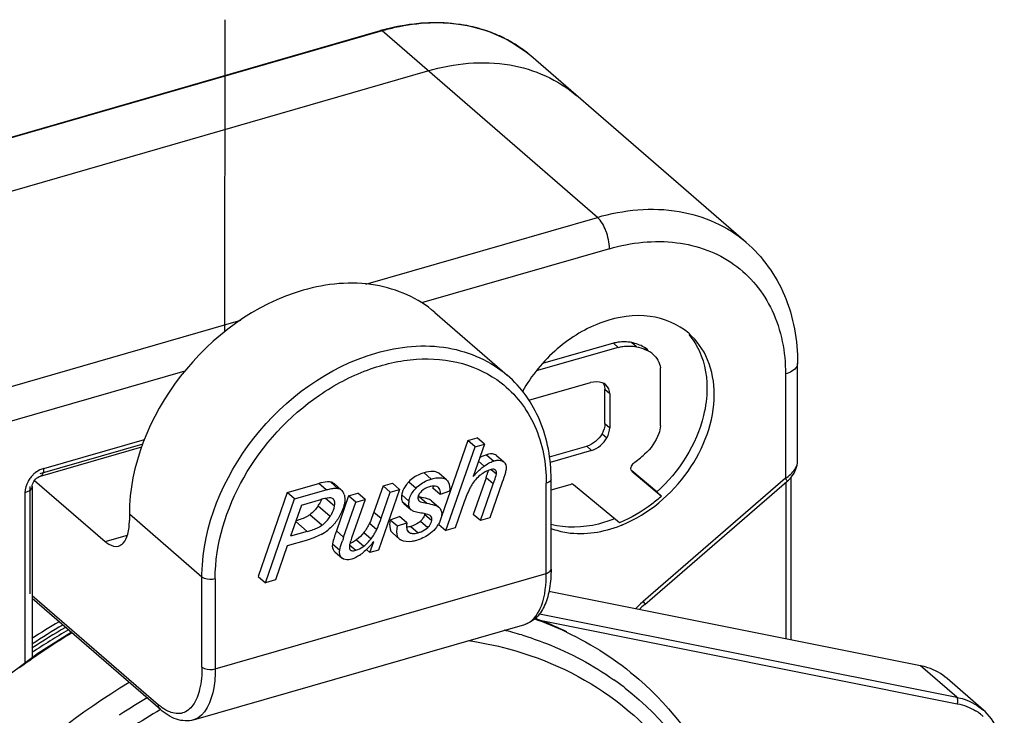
# Model space of a CAD drawing. Header units: millimetres. Extents: x 0 to 420, y 0 to 297.
# Tile 340 of 514: x 369.18 to 371.21, y 137.38 to 138.82. Entities that reach past the tile are written whole.
import ezdxf

# ---------------------------------------------------------------- set-up
doc = ezdxf.new("R2010")
doc.units = ezdxf.units.MM
doc.header["$LTSCALE"] = 23.1
doc.layers.get('0').update_dxf_attribs({"linetype": 'CONTINUOUS'})
doc.layers.add('COURBES', color=7, linetype='CONTINUOUS')

msp = doc.modelspace()

# ---------------------------------------------------------------- linework, layer by layer
at = {"color": 7, "linetype": 'Continuous'}
for p, q in [((368.2793, 138.3217), (369.9247, 138.7967)), ((369.9275, 138.7958), (368.282, 138.3208)), ((370.3725, 138.4104), (369.9275, 138.7958)), ((370.2214, 138.7548), (370.2208, 138.7554)), ((370.2214, 138.7548), (370.2208, 138.7554)), ((370.2216, 138.755), (370.2209, 138.7556)), ((370.2351, 138.7441), (370.2235, 138.7536)), ((370.6802, 138.3587), (370.2352, 138.7441)), ((368.377, 138.2385), (370.0225, 138.7135)), ((369.894, 138.2723), (370.3725, 138.4104)), ((370.3975, 138.3455), (370.0093, 138.2334)), ((370.0364, 138.2138), (370.1864, 138.0839)), ((368.727, 137.9354), (369.6355, 138.1977)), ((370.4156, 138.1413), (370.2461, 138.0927)), ((370.4056, 138.15), (370.2594, 138.1081)), ((370.4156, 138.1413), (370.4056, 138.15)), ((370.4534, 138.1427), (370.4434, 138.1513)), ((370.4764, 138.1354), (370.4689, 138.142)), ((370.5033, 137.9789), (370.5032, 138.0991)), ((370.7862, 137.905), (370.7862, 138.1084)), ((369.5202, 138.0922), (368.752, 137.8705)), ((370.7612, 138.0867), (370.7612, 137.8707)), ((370.231, 138.032), (370.3586, 138.0685)), ((370.3981, 138.0453), (370.3881, 138.054)), ((370.3881, 137.9841), (370.3881, 138.054)), ((370.3981, 138.0453), (370.3981, 137.9754)), ((370.3881, 137.9841), (370.3981, 137.9754)), ((370.3821, 137.963), (370.3921, 137.9543)), ((369.4332, 137.9415), (369.2203, 137.8801)), ((369.2283, 137.8911), (369.4368, 137.9512)), ((370.1048, 137.9487), (370.0503, 137.7914)), ((370.1048, 137.9487), (370.124, 137.9542)), ((370.1198, 137.9357), (370.1048, 137.9487)), ((370.139, 137.9412), (370.116, 137.8747)), ((370.1198, 137.9357), (370.139, 137.9412)), ((370.139, 137.9412), (370.124, 137.9542)), ((370.2737, 137.9148), (370.3507, 137.937)), ((370.3607, 137.9284), (370.3507, 137.937)), ((369.2217, 137.8752), (369.431, 137.9356)), ((370.0597, 137.7625), (370.1198, 137.9357)), ((370.1435, 137.9194), (370.1585, 137.9064)), ((370.1639, 137.9179), (370.1789, 137.9049)), ((370.3607, 137.9284), (370.2747, 137.9035)), ((370.1269, 137.9063), (370.1386, 137.8961)), ((370.1386, 137.8961), (370.1454, 137.9007)), ((370.783, 137.8895), (370.785, 137.8956)), ((370.7852, 137.8984), (370.7861, 137.9026)), ((370.7861, 137.9026), (370.7862, 137.905)), ((370.0143, 137.8821), (370.0293, 137.8691)), ((370.0458, 137.8803), (370.0449, 137.8811)), ((370.0608, 137.8673), (370.0449, 137.8811)), ((370.1475, 137.8872), (370.1458, 137.8818)), ((370.1531, 137.889), (370.1639, 137.8796)), ((370.4415, 137.8932), (370.4413, 137.8913)), ((370.4437, 137.8857), (370.5053, 137.8339)), ((370.4953, 137.8425), (370.4438, 137.8858)), ((369.2095, 137.8664), (369.3554, 137.7401)), ((369.2189, 137.8741), (369.2217, 137.8752)), ((369.7317, 137.841), (369.7968, 137.8598)), ((369.8118, 137.8468), (369.7968, 137.8598)), ((369.8214, 137.8629), (369.8191, 137.8633)), ((369.8214, 137.8629), (369.8364, 137.8499)), ((369.8433, 137.8466), (369.8283, 137.8596)), ((369.9296, 137.8551), (369.9108, 137.8009)), ((369.9296, 137.8551), (369.9489, 137.8607)), ((369.9446, 137.8421), (369.9296, 137.8551)), ((369.9639, 137.8477), (369.9489, 137.8607)), ((369.9828, 137.8635), (369.9978, 137.8505)), ((370.0599, 137.8681), (370.0608, 137.8673)), ((370.1425, 137.872), (370.1161, 137.796)), ((370.1311, 137.7831), (370.1575, 137.859)), ((370.1575, 137.859), (370.1425, 137.872)), ((370.176, 137.8627), (370.1503, 137.7886)), ((370.2668, 137.6741), (370.2668, 137.8603)), ((370.2768, 137.6828), (370.2768, 137.869)), ((370.2768, 137.8468), (370.3161, 137.8582)), ((370.4186, 137.7787), (370.3232, 137.8571)), ((370.7612, 137.8707), (370.4673, 137.6162)), ((370.4704, 137.6097), (370.7643, 137.8643)), ((370.7622, 137.8624), (370.7622, 137.5386)), ((370.7643, 137.8643), (370.7672, 137.8669)), ((370.7722, 137.8723), (370.7722, 137.5366)), ((369.1942, 137.8425), (369.1894, 137.8408)), ((369.1894, 137.8408), (369.1894, 137.4884)), ((369.2004, 137.6318), (369.2004, 137.8538)), ((369.2044, 137.8538), (369.2044, 137.4996)), ((369.7317, 137.841), (369.6716, 137.6677)), ((369.7467, 137.828), (369.7317, 137.841)), ((369.7467, 137.828), (369.8118, 137.8468)), ((369.8341, 137.8503), (369.8364, 137.8499)), ((369.8583, 137.8345), (369.8775, 137.8401)), ((369.8925, 137.8271), (369.8775, 137.8401)), ((369.9639, 137.8477), (369.9203, 137.7222)), ((369.9258, 137.7879), (369.9446, 137.8421)), ((369.9446, 137.8421), (369.9639, 137.8477)), ((369.9681, 137.8363), (369.9831, 137.8233)), ((370.0478, 137.8375), (370.0328, 137.8505)), ((370.0331, 137.8546), (370.033, 137.8525)), ((370.044, 137.8519), (370.0434, 137.8523)), ((370.0669, 137.8443), (370.0478, 137.8375)), ((370.5053, 137.8339), (370.4953, 137.8425)), ((369.6866, 137.6547), (369.7467, 137.828)), ((369.761, 137.8152), (369.7386, 137.7507)), ((369.761, 137.8152), (369.801, 137.8267)), ((369.8293, 137.813), (369.8106, 137.8292)), ((369.8583, 137.8345), (369.8332, 137.7621)), ((369.8482, 137.7491), (369.8733, 137.8216)), ((369.8733, 137.8216), (369.8583, 137.8345)), ((369.8925, 137.8271), (369.8647, 137.7469)), ((369.8733, 137.8216), (369.8925, 137.8271)), ((369.9693, 137.823), (369.9843, 137.81)), ((369.9727, 137.8186), (369.9877, 137.8056)), ((370.0035, 137.8244), (370.0047, 137.8233)), ((370.0041, 137.8238), (370.0047, 137.8233)), ((370.0048, 137.8321), (370.0198, 137.8192)), ((370.0299, 137.8243), (370.0449, 137.8113)), ((370.0976, 137.8219), (370.079, 137.768)), ((369.5554, 137.6665), (369.4054, 137.7964)), ((369.4054, 137.7964), (369.4054, 137.7834)), ((369.8031, 137.7736), (369.7781, 137.7952)), ((369.8204, 137.7917), (369.7954, 137.8134)), ((369.9108, 137.8009), (369.9258, 137.7879)), ((370.0156, 137.7965), (370.0306, 137.7835)), ((370.1311, 137.7831), (370.1161, 137.796)), ((369.773, 137.7606), (369.7492, 137.7812)), ((369.9018, 137.7778), (369.9168, 137.7648)), ((369.9445, 137.7851), (369.9639, 137.7919)), ((369.9445, 137.7851), (369.9595, 137.7721)), ((369.9595, 137.7721), (369.9789, 137.7789)), ((369.9789, 137.7789), (369.9639, 137.7919)), ((370.0071, 137.782), (370.0221, 137.769)), ((370.0272, 137.7933), (370.0284, 137.7923)), ((370.0284, 137.7923), (370.0278, 137.7929)), ((370.0447, 137.7754), (370.0597, 137.7625)), ((370.1503, 137.7886), (370.1311, 137.7831)), ((369.3554, 137.7401), (369.4013, 137.7533)), ((369.773, 137.7606), (369.7386, 137.7507)), ((369.8332, 137.7621), (369.8482, 137.7491)), ((369.8898, 137.7585), (369.9048, 137.7455)), ((369.9489, 137.7577), (369.9639, 137.7447)), ((369.9794, 137.7636), (369.9828, 137.7607)), ((369.987, 137.7711), (370.002, 137.7581)), ((370.079, 137.768), (370.0597, 137.7625)), ((369.7708, 137.7423), (369.7318, 137.7311)), ((369.8252, 137.7354), (369.8402, 137.7224)), ((369.8663, 137.7381), (369.8608, 137.7357)), ((369.8747, 137.7434), (369.8897, 137.7304)), ((369.9026, 137.7171), (369.9104, 137.7398)), ((369.7318, 137.7311), (369.7075, 137.6608)), ((369.83, 137.7184), (369.845, 137.7054)), ((369.861, 137.7324), (369.8732, 137.7218)), ((369.9026, 137.7171), (369.8958, 137.7229)), ((369.9203, 137.7222), (369.9026, 137.7171)), ((369.5554, 137.6665), (369.5554, 137.6726)), ((369.5827, 137.4766), (370.2668, 137.6741)), ((369.5554, 137.4803), (369.5554, 137.6665)), ((369.5827, 137.6628), (369.5827, 137.4766)), ((369.6716, 137.6677), (369.6866, 137.6547)), ((369.7075, 137.6608), (369.6866, 137.6547)), ((371.0402, 137.483), (370.2723, 137.6365)), ((369.2044, 137.6283), (369.4654, 137.4023)), ((369.4696, 137.3922), (369.2044, 137.6219)), ((370.2528, 137.5903), (371.1152, 137.4178)), ((370.2536, 137.5771), (371.1164, 137.4046)), ((369.2853, 137.5518), (369.2161, 137.5083)), ((369.5381, 137.3711), (370.2223, 137.5686)), ((371.1152, 137.4178), (371.0402, 137.483)), ((371.1703, 137.3912), (371.0953, 137.4564))]:
    msp.add_line(p, q, dxfattribs=at)
for points in [[(370.2235, 138.7536), (370.1869, 138.7774), (370.1464, 138.7954), (370.1028, 138.8073), (370.0566, 138.8129), (370.0086, 138.8122), (369.9596, 138.8053), (369.9247, 138.7967)], [(370.785, 137.8957), (370.7855, 137.8979), (370.7861, 137.9026), (370.7862, 137.905)], [(370.7672, 137.8669), (370.7738, 137.874), (370.7791, 137.8816), (370.783, 137.8895)], [(369.2161, 137.5083), (369.1253, 137.4405), (369.0389, 137.365), (368.958, 137.2827), (368.8832, 137.1942), (368.8157, 137.1005), (368.756, 137.0027), (368.7046, 136.9018), (368.6623, 136.799), (368.6294, 136.6952), (368.6062, 136.5917), (368.5928, 136.4896), (368.5891, 136.4043)], [(371.2135, 137.2879), (371.2133, 137.2963), (371.2108, 137.3176), (371.2055, 137.3378), (371.1975, 137.3566), (371.1868, 137.3735), (371.1736, 137.3883), (371.1702, 137.3913)]]:
    msp.add_lwpolyline(points, dxfattribs=at)
for centre, radius, start, end in [((370.0511, 138.3679), 0.4454, 102.4707, 106.1154), ((370.0505, 138.3699), 0.4434, 102.4476, 106.1154), ((370.0505, 138.5205), 0.2908, 70.0688, 71.5948), ((370.05, 138.5193), 0.2921, 70.2577, 71.5414), ((370.0521, 138.5249), 0.2862, 66.2091, 70.2664), ((370.0526, 138.5263), 0.2847, 66.4239, 70.0757), ((370.0553, 138.5326), 0.2779, 63.9043, 66.4182), ((370.0547, 138.5311), 0.2794, 63.8987, 66.201), ((370.057, 138.5361), 0.274, 62.4979, 63.9011), ((370.0563, 138.5342), 0.2759, 62.5756, 63.8964), ((370.0575, 138.5366), 0.2733, 60.9765, 62.5759), ((370.0579, 138.5377), 0.2721, 60.8307, 62.4977), ((370.0591, 138.5395), 0.27, 58.5838, 60.9778), ((370.0588, 138.5393), 0.2703, 58.6259, 60.831), ((370.0598, 138.5411), 0.2683, 55.8362, 58.626), ((370.0611, 138.5428), 0.2661, 55.8459, 58.5839), ((370.0609, 138.5426), 0.2664, 53.0776, 55.8354), ((370.0627, 138.5451), 0.2633, 54.5755, 55.843), ((370.0631, 138.5457), 0.2626, 53.0578, 54.5747), ((370.0596, 138.5413), 0.2683, 49.1104, 52.935), ((370.0618, 138.5438), 0.2649, 49.1139, 52.8941), ((370.0626, 138.5451), 0.2633, 49.1056, 52.8689), ((370.4467, 138.1011), 0.0465, 49.1956, 61.4972), ((370.4348, 138.052), 0.0925, 63.3505, 67.0892), ((370.4355, 138.0534), 0.0909, 61.4993, 63.3446), ((370.4567, 138.0924), 0.0465, 49.1956, 61.4972), ((370.1918, 138.2376), 0.4219, 307.2014, 311.2662), ((370.1718, 137.8603), 0.0481, 106.1308, 110.1303), ((370.7562, 137.9071), 0.0302, 338.5038, 343.4042), ((370.7776, 137.8976), 0.0076, 345.664, 6.5906), ((369.2482, 137.8349), 0.06, 133.8292, 142.1788), ((369.2468, 137.8365), 0.0579, 125.2836, 133.8769), ((369.6421, 138.0468), 0.53, 340.9871, 341.6574), ((369.7892, 137.9979), 0.375, 341.6798, 341.97), ((370.05, 137.8551), 0.0163, 52.7621, 60.5745), ((369.4625, 138.1084), 0.7199, 340.8343, 341.0122), ((369.825, 137.8293), 0.0254, 17.8758, 24.8044), ((370.0095, 137.8293), 0.0419, 164.1344, 170.4531), ((370.0394, 137.8044), 0.0507, 102.684, 106.1745), ((370.0005, 137.8546), 0.0326, 352.8272, 356.4242), ((369.7333, 137.8544), 0.0744, 326.5256, 329.8492), ((370.0189, 137.8172), 0.0363, 170.4016, 174.601), ((370.0401, 138.0293), 0.2003, 259.0099, 259.8483), ((369.9756, 137.8139), 0.0449, 314.6284, 318.7818), ((369.9795, 137.8138), 0.0751, 326.6807, 329.5377), ((370.3221, 138.0217), 0.2673, 291.5966, 292.5623), ((369.7609, 137.8344), 0.0895, 297.1487, 307.8294), ((370.2945, 137.6011), 0.4886, 160.7627, 161.7004), ((370.3095, 137.5881), 0.4886, 160.7627, 161.7003), ((370.0623, 137.6781), 0.2093, 160.8013, 162.4091), ((369.8422, 137.793), 0.0786, 307.1989, 314.7885), ((369.8362, 137.799), 0.087, 314.7801, 322.0329), ((369.7391, 137.8792), 0.2209, 318.8547, 320.8585), ((369.8307, 137.7863), 0.0902, 304.3935, 308.0126), ((369.8486, 137.7847), 0.0681, 305.5269, 307.1313), ((370.6145, 137.4464), 0.2247, 131.4881, 136.5922), ((370.6111, 137.4502), 0.2196, 130.8937, 131.4735), ((370.6031, 137.4565), 0.2027, 130.9094, 135.1988), ((369.9346, 136.4279), 1.33, 120.4799, 123.3135), ((370.2117, 137.6053), 0.0382, 286.172, 296.6049), ((370.0112, 136.9225), 0.6967, 64.7443, 70.6494), ((369.8433, 136.4862), 1.1655, 69.3889, 69.8896), ((370.0107, 136.9308), 0.6904, 64.352, 69.403), ((369.9184, 136.4414), 1.2856, 119.7872, 123.7568), ((370.0118, 136.3516), 1.4016, 121.1507, 125.1906), ((369.9324, 136.4293), 1.3178, 120.2826, 123.5477), ((369.9289, 136.4321), 1.3065, 120.1037, 123.6941), ((370.0082, 136.861), 0.7165, 73.1207, 76.1553), ((370.0287, 136.3273), 1.4313, 125.1838, 126.4332), ((370.046, 136.9452), 0.6238, 52.0332, 54.6749), ((370.1292, 136.2533), 1.3511, 120.576, 123.295), ((370.1236, 136.2588), 1.3086, 119.9867, 123.0945), ((371.0973, 137.297), 0.109, 52.1969, 58.5997), ((370.137, 136.2413), 1.3655, 123.2904, 123.455), ((371.0982, 137.2982), 0.1074, 48.037, 52.1858)]:
    msp.add_arc(centre, radius, start, end, dxfattribs=at)
for points, knots in [([(369.9247, 138.7967), (369.9764, 138.8117), (370.0816, 138.8235), (370.1823, 138.7847), (370.2213, 138.7553)], [0, 0, 0, 0, 0.524063, 1, 1, 1, 1]), ([(370.1425, 138.7964), (370.1282, 138.8012), (370.067, 138.8166), (370.0018, 138.8131), (369.955, 138.8028)], [0, 0, 0, 0, 0.2387, 1, 1, 1, 1]), ([(369.9275, 138.7958), (369.9271, 138.7962), (369.9262, 138.7968), (369.9251, 138.7969), (369.9247, 138.7967)], [0, 0, 0, 0, 0.560544, 1, 1, 1, 1]), ([(370.0225, 138.7135), (370.0767, 138.7292), (370.1875, 138.7408), (370.2916, 138.6952), (370.33, 138.6619)], [0, 0, 0, 0, 0.526455, 1, 1, 1, 1]), ([(370.3725, 138.4104), (370.4268, 138.4261), (370.5376, 138.4377), (370.6417, 138.392), (370.6802, 138.3587)], [0, 0, 0, 0, 0.526466, 1, 1, 1, 1]), ([(370.3975, 138.3455), (370.3975, 138.358), (370.3923, 138.3813), (370.3808, 138.4032), (370.3725, 138.4104)], [0, 0, 0, 0, 0.532293, 1, 1, 1, 1]), ([(370.3975, 138.3455), (370.4422, 138.3584), (370.5331, 138.3689), (370.6607, 138.3233), (370.7452, 138.2192), (370.7612, 138.1314), (370.7612, 138.0867)], [0, 0, 0, 0, 0.266867, 0.507861, 0.743947, 1, 1, 1, 1]), ([(370.6802, 138.3587), (370.7143, 138.3291), (370.7701, 138.2502), (370.7862, 138.156), (370.7862, 138.1084)], [0, 0, 0, 0, 0.486471, 1, 1, 1, 1]), ([(370.0364, 138.2139), (370.0025, 138.2432), (369.9105, 138.2836), (369.8127, 138.2734), (369.7648, 138.2595)], [0, 0, 0, 0, 0.47353, 1, 1, 1, 1]), ([(369.7648, 138.2595), (369.6653, 138.2308), (369.489, 138.1016), (369.4054, 137.8975), (369.4054, 137.7964)], [0, 0, 0, 0, 0.505913, 1, 1, 1, 1]), ([(370.5612, 138.1707), (370.5392, 138.1897), (370.4783, 138.2147), (370.3778, 138.199), (370.2844, 138.1423), (370.2362, 138.0834), (370.2176, 138.0503)], [0, 0, 0, 0, 0.213247, 0.452951, 0.721291, 1, 1, 1, 1]), ([(370.614, 138.0442), (370.614, 138.0686), (370.6061, 138.1161), (370.5781, 138.156), (370.5612, 138.1707)], [0, 0, 0, 0, 0.520049, 1, 1, 1, 1]), ([(370.5614, 138.1682), (370.5675, 138.161), (370.5902, 138.1283), (370.599, 138.0873), (370.599, 138.0572)], [0, 0, 0, 0, 0.239239, 1, 1, 1, 1]), ([(369.9148, 138.1296), (369.9627, 138.1435), (370.0606, 138.1537), (370.1525, 138.1133), (370.1864, 138.0839)], [0, 0, 0, 0, 0.526466, 1, 1, 1, 1]), ([(370.4434, 138.1513), (370.4343, 138.1533), (370.4212, 138.1534), (370.4088, 138.1508), (370.4056, 138.15)], [0, 0, 0, 0, 0.737161, 1, 1, 1, 1]), ([(370.4156, 138.1413), (370.4188, 138.1422), (370.4312, 138.1447), (370.4443, 138.1446), (370.4534, 138.1427)], [0, 0, 0, 0, 0.262839, 1, 1, 1, 1]), ([(369.5554, 137.6726), (369.5571, 137.7729), (369.6415, 137.9739), (369.8164, 138.1012), (369.9148, 138.1296)], [0, 0, 0, 0, 0.494837, 1, 1, 1, 1]), ([(369.5827, 137.6628), (369.5827, 137.7352), (369.6298, 137.8853), (369.7604, 138.0274), (369.8932, 138.0981), (369.9954, 138.1218), (370.093, 138.114), (370.1499, 138.0863), (370.1735, 138.0682)], [0, 0, 0, 0, 0.255899, 0.529071, 0.660515, 0.78273, 0.894924, 1, 1, 1, 1]), ([(370.7862, 138.1084), (370.7862, 138.1062), (370.7827, 138.0946), (370.7701, 138.0893), (370.7612, 138.0867)], [0, 0, 0, 0, 0.193901, 1, 1, 1, 1]), ([(370.2768, 137.869), (370.2768, 137.9101), (370.2632, 137.9909), (370.2155, 138.0588), (370.1864, 138.0839)], [0, 0, 0, 0, 0.516852, 1, 1, 1, 1]), ([(370.1735, 138.0682), (370.2032, 138.0453), (370.2529, 137.9804), (370.2668, 137.9009), (370.2668, 137.8603)], [0, 0, 0, 0, 0.479761, 1, 1, 1, 1]), ([(370.4247, 137.7748), (370.4785, 137.7972), (370.5708, 137.8743), (370.614, 137.9883), (370.614, 138.0442)], [0, 0, 0, 0, 0.510233, 1, 1, 1, 1]), ([(370.599, 138.0572), (370.599, 138.0382), (370.5884, 137.9575), (370.5412, 137.8838), (370.4953, 137.8425)], [0, 0, 0, 0, 0.236069, 1, 1, 1, 1]), ([(370.5033, 137.9789), (370.5025, 137.9736), (370.4968, 137.9515), (370.483, 137.9318), (370.47, 137.9205)], [0, 0, 0, 0, 0.240379, 1, 1, 1, 1]), ([(370.1639, 137.9179), (370.1628, 137.9188), (370.1566, 137.9223), (370.1488, 137.921), (370.1435, 137.9194)], [0, 0, 0, 0, 0.203858, 1, 1, 1, 1]), ([(370.116, 137.8747), (370.118, 137.877), (370.1251, 137.8846), (370.1327, 137.8918), (370.1386, 137.8961)], [0, 0, 0, 0, 0.288285, 1, 1, 1, 1]), ([(370.1585, 137.9064), (370.1606, 137.9071), (370.1673, 137.9087), (370.1753, 137.9079), (370.1789, 137.9049)], [0, 0, 0, 0, 0.31964, 1, 1, 1, 1]), ([(370.1789, 137.9049), (370.18, 137.904), (370.1842, 137.8989), (370.1841, 137.8917), (370.1833, 137.8867)], [0, 0, 0, 0, 0.216075, 1, 1, 1, 1]), ([(369.2272, 137.8821), (369.2269, 137.8812), (369.2259, 137.8784), (369.2237, 137.8758), (369.2217, 137.8752)], [0, 0, 0, 0, 0.304497, 1, 1, 1, 1]), ([(370.0143, 137.8821), (370.0112, 137.8812), (369.9996, 137.8772), (369.989, 137.8701), (369.9828, 137.8635)], [0, 0, 0, 0, 0.263679, 1, 1, 1, 1]), ([(370.0384, 137.8841), (370.0368, 137.8845), (370.0287, 137.8857), (370.0205, 137.8839), (370.0143, 137.8821)], [0, 0, 0, 0, 0.203925, 1, 1, 1, 1]), ([(370.1512, 137.8885), (370.1456, 137.8869), (370.1384, 137.8831), (370.132, 137.8783), (370.1303, 137.877)], [0, 0, 0, 0, 0.729159, 1, 1, 1, 1]), ([(370.1616, 137.888), (370.1611, 137.8884), (370.1578, 137.8901), (370.154, 137.8893), (370.1512, 137.8885)], [0, 0, 0, 0, 0.197252, 1, 1, 1, 1]), ([(370.1575, 137.859), (370.1584, 137.8615), (370.1606, 137.8683), (370.1631, 137.8751), (370.1639, 137.8796)], [0, 0, 0, 0, 0.366381, 1, 1, 1, 1]), ([(370.1639, 137.8796), (370.164, 137.8805), (370.1644, 137.8834), (370.1633, 137.8867), (370.1616, 137.888)], [0, 0, 0, 0, 0.301035, 1, 1, 1, 1]), ([(370.1833, 137.8867), (370.1831, 137.8854), (370.1811, 137.8772), (370.1783, 137.8693), (370.176, 137.8627)], [0, 0, 0, 0, 0.15836, 1, 1, 1, 1]), ([(369.2008, 137.8717), (369.199, 137.8694), (369.1929, 137.8602), (369.1894, 137.849), (369.1894, 137.8408)], [0, 0, 0, 0, 0.263768, 1, 1, 1, 1]), ([(369.2044, 137.8538), (369.2044, 137.8546), (369.2049, 137.8591), (369.2072, 137.8633), (369.2095, 137.8664)], [0, 0, 0, 0, 0.16422, 1, 1, 1, 1]), ([(369.8191, 137.8633), (369.8176, 137.8634), (369.8101, 137.8633), (369.8027, 137.8615), (369.7968, 137.8598)], [0, 0, 0, 0, 0.190302, 1, 1, 1, 1]), ([(369.9828, 137.8635), (369.9811, 137.8617), (369.9754, 137.855), (369.9709, 137.847), (369.9691, 137.8408)], [0, 0, 0, 0, 0.274237, 1, 1, 1, 1]), ([(369.9978, 137.8505), (370.004, 137.8571), (370.0146, 137.8642), (370.0262, 137.8682), (370.0293, 137.8691)], [0, 0, 0, 0, 0.736321, 1, 1, 1, 1]), ([(370.0434, 137.8523), (370.0426, 137.853), (370.0379, 137.8554), (370.0323, 137.8548), (370.0283, 137.8539)], [0, 0, 0, 0, 0.206633, 1, 1, 1, 1]), ([(370.0293, 137.8691), (370.0307, 137.8695), (370.0357, 137.8709), (370.0408, 137.8718), (370.0445, 137.8719)], [0, 0, 0, 0, 0.278598, 1, 1, 1, 1]), ([(370.0445, 137.8719), (370.0458, 137.872), (370.0504, 137.872), (370.0551, 137.8709), (370.058, 137.8693)], [0, 0, 0, 0, 0.28382, 1, 1, 1, 1]), ([(370.0608, 137.8673), (370.0621, 137.8661), (370.0675, 137.8598), (370.0678, 137.8506), (370.0669, 137.8443)], [0, 0, 0, 0, 0.222366, 1, 1, 1, 1]), ([(370.1128, 137.8569), (370.1115, 137.8548), (370.1055, 137.8435), (370.101, 137.8316), (370.0976, 137.8219)], [0, 0, 0, 0, 0.195583, 1, 1, 1, 1]), ([(370.2768, 137.869), (370.2768, 137.8681), (370.2754, 137.8635), (370.2704, 137.8613), (370.2668, 137.8603)], [0, 0, 0, 0, 0.193901, 1, 1, 1, 1]), ([(370.3232, 137.8571), (370.3219, 137.8581), (370.3193, 137.8594), (370.3173, 137.8579), (370.3168, 137.8574)], [0, 0, 0, 0, 0.684818, 1, 1, 1, 1]), ([(370.7643, 137.8643), (370.7649, 137.8647), (370.7631, 137.8677), (370.7622, 137.8693), (370.7612, 137.8707)], [0, 0, 0, 0, 0.307587, 1, 1, 1, 1]), ([(369.8118, 137.8468), (369.8131, 137.8471), (369.8177, 137.8484), (369.8223, 137.8494), (369.8257, 137.8499)], [0, 0, 0, 0, 0.280862, 1, 1, 1, 1]), ([(369.8492, 137.8371), (369.8496, 137.8359), (369.851, 137.8301), (369.8507, 137.824), (369.8499, 137.8195)], [0, 0, 0, 0, 0.225714, 1, 1, 1, 1]), ([(369.9681, 137.8363), (369.9679, 137.835), (369.9674, 137.8306), (369.9679, 137.8258), (369.9693, 137.823)], [0, 0, 0, 0, 0.288173, 1, 1, 1, 1]), ([(369.9831, 137.8233), (369.9835, 137.8257), (369.9861, 137.8358), (369.9923, 137.8447), (369.9978, 137.8505)], [0, 0, 0, 0, 0.231022, 1, 1, 1, 1]), ([(370.0089, 137.8438), (370.0079, 137.8428), (370.0048, 137.8393), (370.0022, 137.8351), (370.0017, 137.8318)], [0, 0, 0, 0, 0.301945, 1, 1, 1, 1]), ([(370.0478, 137.8375), (370.048, 137.839), (370.0484, 137.844), (370.0466, 137.8496), (370.044, 137.8519)], [0, 0, 0, 0, 0.306769, 1, 1, 1, 1]), ([(369.8214, 137.8303), (369.8204, 137.8305), (369.8134, 137.8303), (369.8066, 137.8284), (369.801, 137.8267)], [0, 0, 0, 0, 0.152434, 1, 1, 1, 1]), ([(369.8285, 137.8252), (369.8282, 137.8258), (369.8276, 137.8268), (369.8267, 137.8278), (369.8262, 137.8282)], [0, 0, 0, 0, 0.509967, 1, 1, 1, 1]), ([(369.8293, 137.813), (369.8295, 137.8143), (369.83, 137.8183), (369.8298, 137.8227), (369.8285, 137.8252)], [0, 0, 0, 0, 0.309195, 1, 1, 1, 1]), ([(369.8499, 137.8195), (369.8497, 137.8177), (369.848, 137.8102), (369.8451, 137.803), (369.8425, 137.7977)], [0, 0, 0, 0, 0.23064, 1, 1, 1, 1]), ([(370.0047, 137.8233), (370.0053, 137.8229), (370.0102, 137.8208), (370.0154, 137.8199), (370.0198, 137.8192)], [0, 0, 0, 0, 0.14107, 1, 1, 1, 1]), ([(370.0299, 137.8243), (370.0275, 137.8264), (370.0188, 137.8293), (370.0103, 137.8311), (370.0048, 137.8321)], [0, 0, 0, 0, 0.361155, 1, 1, 1, 1]), ([(370.0198, 137.8192), (370.0253, 137.8182), (370.0338, 137.8163), (370.0425, 137.8134), (370.0449, 137.8113)], [0, 0, 0, 0, 0.638845, 1, 1, 1, 1]), ([(370.5053, 137.8339), (370.4988, 137.828), (370.4723, 137.8061), (370.4423, 137.7884), (370.4186, 137.7787)], [0, 0, 0, 0, 0.256285, 1, 1, 1, 1]), ([(369.7781, 137.7952), (369.7763, 137.794), (369.7675, 137.7886), (369.7576, 137.7851), (369.7498, 137.7828)], [0, 0, 0, 0, 0.205582, 1, 1, 1, 1]), ([(369.8204, 137.7917), (369.8215, 137.7935), (369.8255, 137.8001), (369.8284, 137.8075), (369.8293, 137.813)], [0, 0, 0, 0, 0.271615, 1, 1, 1, 1]), ([(369.9108, 137.8009), (369.9099, 137.7984), (369.9071, 137.7906), (369.9042, 137.7828), (369.9018, 137.7778)], [0, 0, 0, 0, 0.324604, 1, 1, 1, 1]), ([(370.0111, 137.7983), (370.009, 137.7987), (370.003, 137.7998), (369.9969, 137.8008), (369.9932, 137.8023)], [0, 0, 0, 0, 0.356166, 1, 1, 1, 1]), ([(370.0278, 137.7929), (370.0271, 137.7935), (370.0219, 137.7965), (370.016, 137.7974), (370.0111, 137.7983)], [0, 0, 0, 0, 0.162755, 1, 1, 1, 1]), ([(370.0449, 137.8113), (370.0487, 137.808), (370.0515, 137.8004), (370.0507, 137.7935), (370.0503, 137.7914)], [0, 0, 0, 0, 0.705202, 1, 1, 1, 1]), ([(369.3831, 137.7306), (369.3866, 137.7316), (369.3959, 137.7379), (369.4039, 137.7574), (369.4054, 137.7739), (369.4054, 137.7834)], [0, 0, 0, 0, 0.181175, 0.528595, 1, 1, 1, 1]), ([(369.773, 137.7606), (369.7761, 137.7615), (369.7865, 137.7648), (369.7968, 137.7691), (369.8031, 137.7736)], [0, 0, 0, 0, 0.298905, 1, 1, 1, 1]), ([(369.8297, 137.7775), (369.8285, 137.7761), (369.8242, 137.7712), (369.8195, 137.7666), (369.8158, 137.7637)], [0, 0, 0, 0, 0.27796, 1, 1, 1, 1]), ([(369.9168, 137.7648), (369.9174, 137.7661), (369.9207, 137.7737), (369.9235, 137.7815), (369.9258, 137.7879)], [0, 0, 0, 0, 0.174763, 1, 1, 1, 1]), ([(369.9445, 137.7851), (369.9439, 137.7821), (369.9424, 137.773), (369.9441, 137.7618), (369.9489, 137.7577)], [0, 0, 0, 0, 0.328736, 1, 1, 1, 1]), ([(369.9789, 137.7789), (369.9787, 137.7775), (369.9781, 137.7728), (369.978, 137.768), (369.979, 137.7648)], [0, 0, 0, 0, 0.295771, 1, 1, 1, 1]), ([(370.0071, 137.782), (370.0059, 137.7808), (370, 137.7758), (369.9927, 137.7728), (369.987, 137.7711)], [0, 0, 0, 0, 0.227671, 1, 1, 1, 1]), ([(370.0221, 137.769), (370.0232, 137.7702), (370.0271, 137.7743), (370.0299, 137.7795), (370.0306, 137.7835)], [0, 0, 0, 0, 0.286788, 1, 1, 1, 1]), ([(370.4086, 137.7874), (370.3976, 137.7828), (370.3553, 137.7686), (370.3082, 137.7668), (370.2767, 137.7753)], [0, 0, 0, 0, 0.268579, 1, 1, 1, 1]), ([(369.8306, 137.7545), (369.8299, 137.7525), (369.8279, 137.7462), (369.826, 137.7398), (369.8252, 137.7354)], [0, 0, 0, 0, 0.326664, 1, 1, 1, 1]), ([(369.9639, 137.7447), (369.9625, 137.7459), (369.9567, 137.7538), (369.958, 137.7646), (369.9595, 137.7721)], [0, 0, 0, 0, 0.197138, 1, 1, 1, 1]), ([(369.9866, 137.7574), (369.9877, 137.757), (369.9928, 137.756), (369.9981, 137.757), (370.002, 137.7581)], [0, 0, 0, 0, 0.215901, 1, 1, 1, 1]), ([(370.002, 137.7581), (370.0041, 137.7587), (370.0113, 137.7612), (370.0182, 137.7651), (370.0221, 137.769)], [0, 0, 0, 0, 0.278203, 1, 1, 1, 1]), ([(370.2766, 137.7672), (370.2872, 137.7631), (370.3347, 137.7508), (370.3859, 137.7594), (370.4205, 137.7731)], [0, 0, 0, 0, 0.234239, 1, 1, 1, 1]), ([(369.3554, 137.7401), (369.3576, 137.7381), (369.3654, 137.7321), (369.3764, 137.7287), (369.3831, 137.7306)], [0, 0, 0, 0, 0.303789, 1, 1, 1, 1]), ([(369.8252, 137.7354), (369.8249, 137.7336), (369.8243, 137.7276), (369.8267, 137.7211), (369.83, 137.7184)], [0, 0, 0, 0, 0.295956, 1, 1, 1, 1]), ([(369.8402, 137.7224), (369.8404, 137.7235), (369.8418, 137.73), (369.8439, 137.7363), (369.8456, 137.7416)], [0, 0, 0, 0, 0.173649, 1, 1, 1, 1]), ([(369.8628, 137.7413), (369.8625, 137.7403), (369.8615, 137.7371), (369.8607, 137.7339), (369.8603, 137.7316)], [0, 0, 0, 0, 0.300043, 1, 1, 1, 1]), ([(369.9669, 137.7427), (369.9663, 137.743), (369.9653, 137.7436), (369.9644, 137.7443), (369.9639, 137.7447)], [0, 0, 0, 0, 0.505297, 1, 1, 1, 1]), ([(369.9985, 137.7422), (369.9954, 137.7413), (369.9851, 137.7389), (369.9735, 137.7393), (369.9669, 137.7427)], [0, 0, 0, 0, 0.29879, 1, 1, 1, 1]), ([(369.845, 137.7054), (369.8417, 137.7081), (369.8393, 137.7147), (369.8399, 137.7206), (369.8402, 137.7224)], [0, 0, 0, 0, 0.704044, 1, 1, 1, 1]), ([(369.8603, 137.7316), (369.8601, 137.7305), (369.8597, 137.7274), (369.8606, 137.7236), (369.8624, 137.7222)], [0, 0, 0, 0, 0.31765, 1, 1, 1, 1]), ([(369.8624, 137.7222), (369.8629, 137.7217), (369.8663, 137.72), (369.8703, 137.721), (369.8732, 137.7218)], [0, 0, 0, 0, 0.191146, 1, 1, 1, 1]), ([(369.8648, 137.7036), (369.8628, 137.7031), (369.8563, 137.7015), (369.8486, 137.7024), (369.845, 137.7054)], [0, 0, 0, 0, 0.30996, 1, 1, 1, 1]), ([(370.2768, 137.6828), (370.2768, 137.6695), (370.2752, 137.6444), (370.2661, 137.6101), (370.2494, 137.5825), (370.2316, 137.5712), (370.2223, 137.5686)], [0, 0, 0, 0, 0.29654, 0.555216, 0.784055, 1, 1, 1, 1]), ([(370.2288, 137.5711), (370.2424, 137.5779), (370.2641, 137.6139), (370.2668, 137.6516), (370.2668, 137.6741)], [0, 0, 0, 0, 0.403437, 1, 1, 1, 1]), ([(370.2668, 137.6741), (370.2683, 137.6745), (370.2724, 137.676), (370.2768, 137.6797), (370.2768, 137.6828)], [0, 0, 0, 0, 0.325425, 1, 1, 1, 1]), ([(369.5827, 137.6628), (369.5756, 137.6608), (369.5653, 137.6608), (369.5569, 137.6652), (369.5554, 137.6665)], [0, 0, 0, 0, 0.789299, 1, 1, 1, 1]), ([(370.4673, 137.6162), (370.4683, 137.6147), (370.4692, 137.6131), (370.4709, 137.6102), (370.4704, 137.6097)], [0, 0, 0, 0, 0.712635, 1, 1, 1, 1]), ([(370.1049, 137.5353), (370.1332, 137.5312), (370.2416, 137.5093), (370.3451, 137.4605), (370.4105, 137.4111)], [0, 0, 0, 0, 0.258304, 1, 1, 1, 1]), ([(370.2162, 137.5467), (370.2334, 137.5414), (370.3003, 137.5183), (370.3636, 137.4846), (370.4067, 137.4541)], [0, 0, 0, 0, 0.254152, 1, 1, 1, 1]), ([(369.5554, 137.4803), (369.5554, 137.4649), (369.553, 137.4375), (369.5411, 137.4026), (369.5167, 137.3815), (369.497, 137.3841), (369.4887, 137.3874)], [0, 0, 0, 0, 0.341245, 0.604147, 0.802279, 1, 1, 1, 1]), ([(369.5827, 137.4766), (369.5827, 137.4634), (369.5809, 137.4261), (369.5631, 137.3783), (369.5381, 137.3711)], [0, 0, 0, 0, 0.336966, 1, 1, 1, 1]), ([(369.5554, 137.4803), (369.5569, 137.479), (369.5653, 137.4746), (369.5756, 137.4746), (369.5827, 137.4766)], [0, 0, 0, 0, 0.210701, 1, 1, 1, 1]), ([(371.0953, 137.4564), (371.0838, 137.4664), (371.0652, 137.4768), (371.0454, 137.482), (371.0402, 137.483)], [0, 0, 0, 0, 0.742617, 1, 1, 1, 1]), ([(368.7082, 136.2994), (368.7084, 136.5234), (368.8627, 136.9856), (369.2011, 137.3259), (369.4048, 137.4489)], [0, 0, 0, 0, 0.48493, 1, 1, 1, 1]), ([(370.4584, 137.455), (370.5275, 137.3949), (370.6444, 137.2375), (370.6894, 137.0484), (370.6972, 136.9508)], [0, 0, 0, 0, 0.48341, 1, 1, 1, 1]), ([(370.4297, 137.437), (370.5101, 137.3743), (370.6456, 137.1991), (370.6877, 136.9843), (370.6903, 136.8743)], [0, 0, 0, 0, 0.480853, 1, 1, 1, 1]), ([(370.4105, 137.4111), (370.4615, 137.3725), (370.5532, 137.2768), (370.675, 137.0276), (370.6807, 136.8062), (370.6561, 136.6643)], [0, 0, 0, 0, 0.233396, 0.474289, 1, 1, 1, 1]), ([(371.1152, 137.4178), (371.1204, 137.4168), (371.1402, 137.4116), (371.1587, 137.4012), (371.1702, 137.3913)], [0, 0, 0, 0, 0.257373, 1, 1, 1, 1]), ([(369.5381, 137.3711), (369.5268, 137.3678), (369.5004, 137.3696), (369.4794, 137.3838), (369.4696, 137.3922)], [0, 0, 0, 0, 0.476771, 1, 1, 1, 1])]:
    msp.add_open_spline(points, degree=3, knots=knots, dxfattribs=at)
for points in [[(369.955, 138.8028), (369.955, 138.8028), (369.955, 138.8028), (369.9549, 138.8028)], [(370.4689, 138.142), (370.461, 138.1463), (370.4523, 138.1494), (370.4434, 138.1513)], [(370.4534, 138.1427), (370.4594, 138.1414), (370.4652, 138.1396), (370.4709, 138.1372)], [(370.4871, 138.1276), (370.4954, 138.1205), (370.501, 138.1098), (370.5032, 138.0991)], [(370.3827, 138.0682), (370.375, 138.0706), (370.3664, 138.0704), (370.3586, 138.0685)], [(370.3903, 138.064), (370.3881, 138.0659), (370.3854, 138.0674), (370.3827, 138.0682)], [(370.3846, 138.0675), (370.3861, 138.065), (370.3871, 138.0622), (370.3876, 138.0594)], [(370.3876, 138.0594), (370.3879, 138.0576), (370.3881, 138.0558), (370.3881, 138.054)], [(370.3981, 138.0453), (370.3981, 138.0521), (370.3954, 138.0596), (370.3903, 138.064)], [(370.3881, 137.9841), (370.388, 137.9768), (370.3857, 137.9694), (370.3821, 137.963)], [(370.3821, 137.963), (370.3755, 137.9512), (370.3638, 137.9409), (370.3508, 137.937)], [(370.3921, 137.9543), (370.3957, 137.9607), (370.398, 137.9681), (370.3981, 137.9754)], [(370.3608, 137.9284), (370.3738, 137.9322), (370.3855, 137.9425), (370.3921, 137.9543)], [(370.1435, 137.9194), (370.1384, 137.918), (370.1336, 137.9157), (370.1292, 137.9129)], [(370.1454, 137.9007), (370.1486, 137.9025), (370.1519, 137.9041), (370.1553, 137.9054)], [(370.4469, 137.9016), (370.4442, 137.8995), (370.4421, 137.8964), (370.4415, 137.8932)], [(370.7805, 137.8887), (370.782, 137.891), (370.7833, 137.8934), (370.7843, 137.896)], [(369.2283, 137.8911), (369.223, 137.8895), (369.2179, 137.8869), (369.2133, 137.8837)], [(369.2283, 137.8911), (369.2283, 137.888), (369.2281, 137.8849), (369.2272, 137.8821)], [(370.0449, 137.8811), (370.043, 137.8825), (370.0407, 137.8835), (370.0384, 137.8841)], [(370.1303, 137.877), (370.1234, 137.8714), (370.1175, 137.8645), (370.1128, 137.8569)], [(370.4413, 137.8913), (370.4413, 137.8895), (370.4422, 137.8867), (370.4439, 137.8867)], [(370.7612, 137.8707), (370.7651, 137.8732), (370.7689, 137.876), (370.7723, 137.8792)], [(370.7723, 137.8792), (370.7753, 137.8821), (370.7782, 137.8853), (370.7805, 137.8887)], [(369.2095, 137.8664), (369.212, 137.8696), (369.2153, 137.8724), (369.2189, 137.8741)], [(369.8283, 137.8596), (369.8264, 137.8613), (369.8239, 137.8624), (369.8214, 137.8629)], [(369.2005, 137.8464), (369.1986, 137.8448), (369.1964, 137.8435), (369.1942, 137.8425)], [(369.2044, 137.8538), (369.2044, 137.851), (369.2026, 137.8483), (369.2005, 137.8464)], [(369.8257, 137.8499), (369.8284, 137.8503), (369.8313, 137.8505), (369.8341, 137.8503)], [(369.8364, 137.8499), (369.8389, 137.8494), (369.8414, 137.8483), (369.8433, 137.8466)], [(369.8433, 137.8466), (369.8454, 137.8448), (369.8469, 137.8425), (369.8481, 137.84)], [(370.0253, 137.8531), (370.0193, 137.8514), (370.0133, 137.8483), (370.0089, 137.8438)], [(369.8024, 137.8271), (369.8011, 137.8236), (369.7995, 137.8203), (369.7977, 137.817)], [(369.8262, 137.8282), (369.8249, 137.8293), (369.8231, 137.83), (369.8214, 137.8303)], [(369.9693, 137.823), (369.9701, 137.8213), (369.9713, 137.8198), (369.9727, 137.8186)], [(369.9843, 137.81), (369.9827, 137.8132), (369.9825, 137.8171), (369.9828, 137.8206)], [(370.0017, 137.8318), (370.0012, 137.8291), (370.002, 137.8256), (370.0041, 137.8238)], [(369.7954, 137.8134), (369.7908, 137.8064), (369.7849, 137.8001), (369.7781, 137.7952)], [(369.8425, 137.7977), (369.839, 137.7905), (369.8348, 137.7836), (369.8297, 137.7775)], [(369.9877, 137.8056), (369.9863, 137.8068), (369.9851, 137.8083), (369.9843, 137.81)], [(369.9932, 137.8023), (369.9913, 137.8031), (369.9893, 137.8042), (369.9877, 137.8056)], [(370.0156, 137.7965), (370.0152, 137.7939), (370.0141, 137.7914), (370.0128, 137.7891)], [(369.8031, 137.7736), (369.8099, 137.7784), (369.8158, 137.7847), (369.8204, 137.7917)], [(369.9018, 137.7778), (369.8985, 137.7709), (369.8945, 137.7644), (369.8898, 137.7585)], [(370.0128, 137.7891), (370.0118, 137.7875), (370.0106, 137.7859), (370.0093, 137.7844)], [(370.0306, 137.7835), (370.0311, 137.7865), (370.0304, 137.79), (370.0284, 137.7923)], [(370.0503, 137.7914), (370.0494, 137.7859), (370.0471, 137.7806), (370.0442, 137.7758)], [(369.8017, 137.7547), (369.7919, 137.7497), (369.7815, 137.7454), (369.7708, 137.7423)], [(369.8898, 137.7585), (369.8854, 137.7529), (369.8803, 137.7477), (369.8747, 137.7434)], [(369.9048, 137.7455), (369.9095, 137.7514), (369.9135, 137.758), (369.9168, 137.7648)], [(369.987, 137.7711), (369.9842, 137.7703), (369.9812, 137.7697), (369.9782, 137.7696)], [(369.979, 137.7648), (369.9795, 137.7629), (369.9806, 137.7611), (369.982, 137.7598)], [(369.982, 137.7598), (369.9833, 137.7587), (369.985, 137.7579), (369.9866, 137.7574)], [(370.0242, 137.7545), (370.0164, 137.749), (370.0076, 137.7448), (369.9985, 137.7422)], [(370.0374, 137.7662), (370.0335, 137.7618), (370.029, 137.7579), (370.0242, 137.7545)], [(370.0422, 137.7726), (370.0408, 137.7704), (370.0391, 137.7682), (370.0374, 137.7662)], [(369.8747, 137.7434), (369.872, 137.7414), (369.8692, 137.7396), (369.8663, 137.7381)], [(369.9055, 137.7339), (369.9023, 137.7302), (369.8989, 137.7267), (369.8954, 137.7233)], [(369.8732, 137.7218), (369.8786, 137.7233), (369.8836, 137.7261), (369.8881, 137.7293)], [(369.8954, 137.7233), (369.8925, 137.7205), (369.8894, 137.7178), (369.8862, 137.7153)], [(369.8816, 137.7119), (369.8765, 137.7084), (369.8708, 137.7054), (369.8648, 137.7036)], [(370.3085, 137.5526), (370.3624, 137.5272), (370.4134, 137.4942), (370.4584, 137.455)], [(371.1164, 137.4046), (371.1181, 137.4087), (371.1185, 137.4149), (371.1152, 137.4178)], [(369.4729, 137.3963), (369.4703, 137.3982), (369.4678, 137.4002), (369.4654, 137.4023)], [(369.4696, 137.3922), (369.4668, 137.3946), (369.4654, 137.3987), (369.4654, 137.4023)], [(369.4887, 137.3874), (369.4831, 137.3897), (369.4778, 137.3928), (369.4729, 137.3963)], [(371.1164, 137.4046), (371.1296, 137.402), (371.1426, 137.397), (371.1541, 137.39)]]:
    msp.add_open_spline(points, degree=3, dxfattribs=at)
at = {"layer": 'COURBES', "color": 4, "linetype": 'Continuous'}
msp.add_line((369.6029, 138.1739), (369.6035, 138.8192), dxfattribs=at)

doc.saveas('drawing.dxf')
